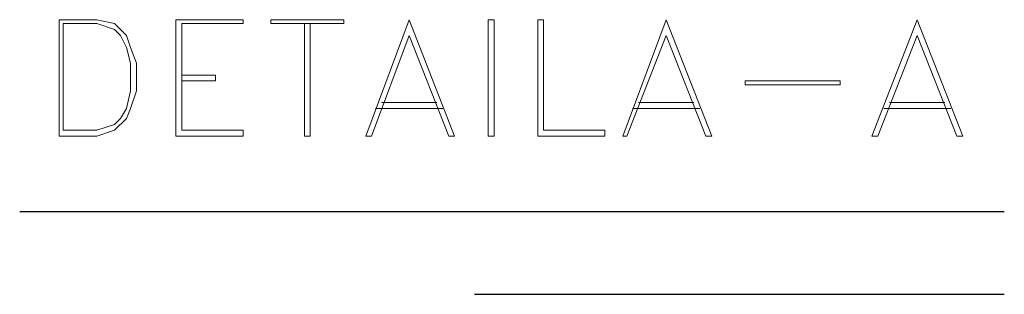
# Model space of a CAD drawing. Header units: metres. Extents: x 5.7 to 89.8, y 4 to 63.5.
# Tile 385 of 475: x 63.5 to 68.3, y 43.6 to 44.9. Entities that reach past the tile are written whole.
import ezdxf

# ---------------------------------------------------------------- set-up
doc = ezdxf.new("R2010")
doc.units = ezdxf.units.M
doc.header["$MEASUREMENT"] = 0
doc.layers.add('PDF17_textt', color=7, linetype='Continuous')

msp = doc.modelspace()

# ---------------------------------------------------------------- linework, layer by layer
at = {"layer": 'PDF17_textt', "lineweight": 20}
for points in [[(63.6654, 44.3388), (63.8484, 44.3388), (63.9351, 44.3677), (63.9929, 44.4255), (64.0122, 44.4737), (64.0411, 44.5604), (64.0411, 44.6952), (64.0122, 44.7722), (63.9929, 44.83), (63.9351, 44.8878), (63.8484, 44.9071), (63.6654, 44.9071)], [(64.2337, 44.3388), (64.5611, 44.3388), (64.5611, 44.3677), (64.2626, 44.3677), (64.2626, 44.8878), (64.5611, 44.8878), (64.5611, 44.9071), (64.2337, 44.9071)], [(65.0523, 44.8878), (64.696, 44.8878), (64.696, 44.9071), (65.0523, 44.9071)], [(65.3702, 44.9071), (65.1583, 44.3388), (65.1872, 44.3388), (65.3702, 44.83), (65.5628, 44.3388), (65.5917, 44.3388)], [(65.7843, 44.3388), (65.7843, 44.9071), (65.7554, 44.9071), (65.7554, 44.3388)], [(65.9962, 44.3388), (65.9962, 44.9071), (66.0251, 44.9071), (66.0251, 44.3677), (66.3237, 44.3677), (66.3237, 44.3388)], [(66.6222, 44.9071), (66.4103, 44.3388), (66.4296, 44.3388), (66.6222, 44.83), (66.8148, 44.3388), (66.8437, 44.3388)], [(67.8454, 44.9071), (67.6239, 44.3388), (67.6528, 44.3388), (67.8454, 44.83), (68.038, 44.3388), (68.0669, 44.3388)], [(63.6847, 44.3677), (63.8484, 44.3677), (63.9351, 44.3966), (63.964, 44.4255), (63.9929, 44.4737), (64.0122, 44.5604), (64.0122, 44.6952), (63.9929, 44.7722), (63.964, 44.83), (63.9351, 44.8589), (63.8484, 44.8878), (63.6847, 44.8878)], [(67.4698, 44.5892), (67.0075, 44.5892), (67.0075, 44.6085), (67.4698, 44.6085)]]:
    msp.add_lwpolyline(points, close=True, dxfattribs=at)
for points in [[(64.8597, 44.8878), (64.8597, 44.3388), (64.8886, 44.3388), (64.8886, 44.8878)], [(64.2626, 44.6374), (64.4263, 44.6374), (64.4263, 44.6085), (64.2626, 44.6085)], [(65.2064, 44.4737), (65.5339, 44.4737)], [(65.2353, 44.5026), (65.505, 44.5026)], [(66.4585, 44.4737), (66.786, 44.4737)], [(66.4874, 44.5026), (66.7571, 44.5026)], [(67.6817, 44.4737), (68.0091, 44.4737)], [(67.7105, 44.5026), (67.9802, 44.5026)]]:
    msp.add_lwpolyline(points, dxfattribs=at)
at = {"layer": 'PDF17_textt', "lineweight": 30}
for points in [[(63.4728, 43.9728), (68.2692, 43.9728)], [(65.688, 43.5683), (68.2692, 43.5683)]]:
    msp.add_lwpolyline(points, dxfattribs=at)

doc.saveas('drawing.dxf')
